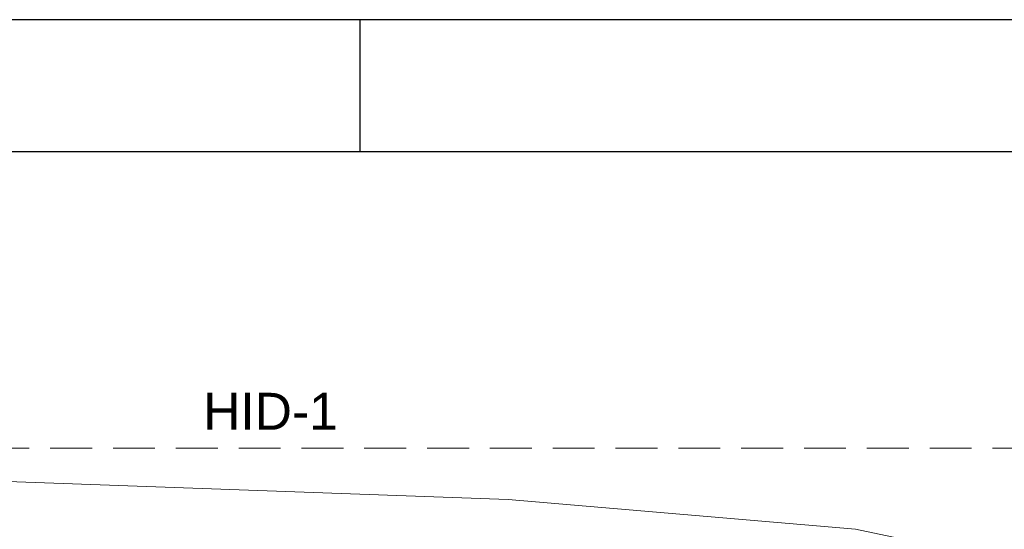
# Model space of a CAD drawing. Header units: millimetres. Extents: x 567 to 934, y -1 to 364.
# Tile 416 of 656: x 743.17 to 750.64, y 54.44 to 58.31. Entities that reach past the tile are written whole.
import ezdxf

# ---------------------------------------------------------------- set-up
doc = ezdxf.new("R2010")
doc.units = ezdxf.units.MM
doc.header["$MEASUREMENT"] = 0
doc.linetypes.add('HIDDEN2', pattern=[0.47625, 0.3175, -0.15875])
doc.linetypes.add('NULL', pattern=[0])
doc.layers.get('0').update_dxf_attribs({"lineweight": 18})
doc.layers.add('ARQ FINA', color=8, linetype='Continuous')
doc.layers.add('FOLHA_PADRÃO', color=7, linetype='Continuous')
doc.layers.add('DI-Detalhes', color=1, linetype='HIDDEN2', lineweight=9)
doc.layers.add('Textos', color=7, linetype='Continuous', lineweight=9)
doc.styles.add('Arial', font='arial.ttf')

# ---------------------------------------------------------------- blocks, each defined once
blk = doc.blocks.new('A1EST. 1500')
at = {"layer": 'FOLHA_PADRÃO', "color": 1, "linetype": 'Continuous'}
for p, q in [((150.008, 59.4001), (0, 59.4001)), ((23.5, 59.4001), (23.5, 58.4001))]:
    blk.add_line(p, q, dxfattribs=at)
at = {"layer": 'FOLHA_PADRÃO', "color": 6, "linetype": 'Continuous'}
blk.add_lwpolyline([(149, 58.4001), (149, 1), (1, 1), (1, 58.4001), (149, 58.4001)], dxfattribs=at)

msp = doc.modelspace()

# ---------------------------------------------------------------- linework, layer by layer
at = {"layer": 'ARQ FINA', "lineweight": 5}
for p, q in [((746.8744, 54.6664), (739.3478, 54.9372)), ((746.8744, 54.6664), (739.3485, 54.9372)), ((749.5081, 54.441), (746.8744, 54.6664)), ((749.5081, 54.441), (746.8744, 54.6664)), ((813.7128, 41.1145), (749.5081, 54.441))]:
    msp.add_line(p, q, dxfattribs=at)
at = {"layer": 'DI-Detalhes'}
msp.add_lwpolyline([(739.1169, 55.056), (751.0292, 55.056), (751.0292, 43.4375), (739.1169, 43.4375), (739.1169, 55.056)], dxfattribs=at)

# ---------------------------------------------------------------- block references
msp.add_blockref('A1EST. 1500', (722.2492, -1.0949))

# ---------------------------------------------------------------- texts
at = {"layer": 'Textos', "linetype": 'NULL', "insert": (745.073, 55.196), "char_height": 0.28, "width": 2.042805, "attachment_point": 8, "line_spacing_factor": 0.6, "style": 'Arial'}
msp.add_mtext('HID-1', dxfattribs=at)

doc.saveas('drawing.dxf')
